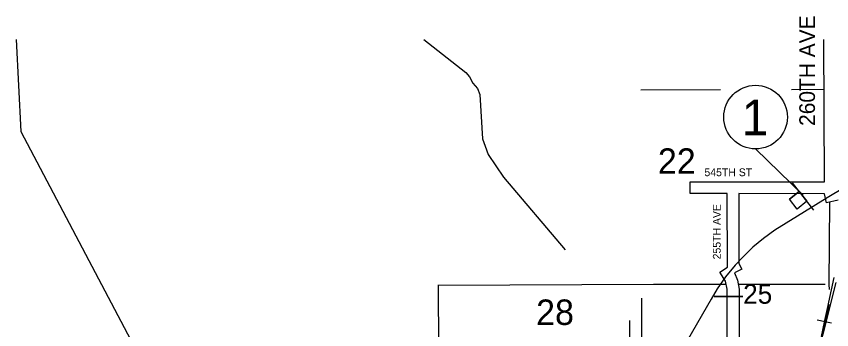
# Model space of a CAD drawing. Extents: x 10133 to 81668, y 5524 to 11018.
# Drawn here: x 18370 to 18891, y 9181 to 9382 of the extents above; entities that cross this region are included whole.
import ezdxf

# ---------------------------------------------------------------- set-up
doc = ezdxf.new("R2010")
doc.units = 0
for name, color, linetype in [('Default', 7, 'Continuous'), ('DisBoundDim', 7, 'Continuous'), ('DisCLMLOR', 7, 'Continuous'), ('DisCLMLSUR', 7, 'Continuous'), ('trf_SignNumber_Text', 7, 'Continuous')]:
    doc.layers.add(name, color=color, linetype=linetype)

msp = doc.modelspace()

# ---------------------------------------------------------------- linework, layer by layer
at = {"layer": 'Default'}
for p, q in [((18630.89, 9366.81), (18657.71, 9345.83)), ((18630.89, 9366.81), (18657.71, 9345.83)), ((18891.34, 9185.49), (18882.2, 9187.56))]:
    msp.add_line(p, q, dxfattribs=at)
for points in [[(18370.33, 9366.81), (18373.19, 9308.12), (18453.68, 9155.41), (18468.39, 9105.99), (18491.56, 8961.46), (18495.63, 8898.1), (18516.15, 8844.22), (18519.96, 8729.18), (18502.89, 8686.84), (18468.04, 8640.08), (18416.2, 8582.84)], [(18706.9, 9087.83), (18733.89, 9089.06), (18806.81, 9089.56), (18824.72, 9089.23), (18824.75, 9207.22), (18823.61, 9212.38), (18819.98, 9218.12), (18824.95, 9221.42), (18824.62, 9268.34), (18801, 9268.34), (18801.02, 9275.84), (18886.94, 9275.81), (18886.45, 9366.81)], [(18657.71, 9345.83), (18660.09, 9342.88), (18662.08, 9338.94)], [(18657.71, 9345.83), (18660.09, 9342.88), (18662.08, 9338.94)], [(18662.08, 9338.94), (18665.05, 9335.59), (18666.64, 9331.65), (18668.31, 9303.44), (18669.91, 9298.71), (18671.9, 9293.39), (18681.62, 9278.82), (18721.14, 9232.33)], [(18662.08, 9338.94), (18665.05, 9335.59), (18666.64, 9331.65), (18668.31, 9303.44), (18669.91, 9298.71), (18671.9, 9293.39), (18681.62, 9278.82), (18721.14, 9232.33)], [(18769.41, 9334.7), (18820.37, 9334.83)], [(18865.75, 9334.95), (18886.71, 9335)], [(18919.63, 9284.24), (18888.49, 9265.55), (18855.07, 9245.03), (18847.93, 9239.77), (18841.14, 9234.12), (18834.82, 9228.05), (18829.77, 9222.61), (18823.57, 9215.09), (18818.3, 9207.51), (18814.36, 9200.97), (18770.52, 9124.8)], [(18895.52, 9264.26), (18888.23, 9262.52), (18886.93, 9268.31), (18832.13, 9268.42), (18832.2, 9223.71), (18834.08, 9220.17), (18829.31, 9217.63), (18831.32, 9213.13), (18832.25, 9207.36), (18832.24, 9085.5)], [(18890.03, 9262.95), (18889.75, 9210.39)], [(18884.89, 9177.03), (18887.09, 9187.22), (18889.17, 9196.93), (18889.61, 9198.98), (18893.05, 9214.74)], [(18884.89, 9177.03), (18887.09, 9187.22), (18889.17, 9196.93), (18889.61, 9198.98), (18893.05, 9214.74)], [(18639.97, 9209.94), (18777.55, 9210.43)], [(18639.97, 9210.03), (18640.62, 9088.43)], [(18777.55, 9210.39), (18824.24, 9210.39)], [(18831.94, 9210.39), (18887.22, 9210.39)], [(18852.34, 9053.78), (18861.28, 9080.37), (18894.42, 9211.45)], [(18852.34, 9053.78), (18861.28, 9080.37), (18894.42, 9211.45)], [(18889.75, 9210.35), (18889.77, 9207.14)], [(18769.85, 9201.5), (18769.95, 9121.24), (18772.07, 9117.14), (18765.51, 9113.5), (18762.98, 9118.08), (18762.49, 9120.46), (18762.43, 9187.34)], [(18877.91, 9144.82), (18889.83, 9197.39)]]:
    msp.add_lwpolyline(points, dxfattribs=at)
at = {"layer": 'DisBoundDim'}
for p, q in [((18880.02, 9257.87), (18866.37, 9275.3)), ((18870.73, 9269.74), (18864.43, 9264.8)), ((18869.36, 9258.5), (18864.43, 9264.8)), ((18875.66, 9263.44), (18869.36, 9258.5))]:
    msp.add_line(p, q, dxfattribs=at)
at = {"layer": 'DisCLMLOR'}
for p, q in [((18864.43, 9264.8), (18870.73, 9269.74)), ((18864.43, 9264.8), (18870.73, 9269.74)), ((18864.43, 9264.8), (18870.73, 9269.74)), ((18864.43, 9264.8), (18870.73, 9269.74)), ((18870.73, 9269.74), (18875.66, 9263.44)), ((18870.73, 9269.74), (18875.66, 9263.44)), ((18870.73, 9269.74), (18875.66, 9263.44)), ((18870.73, 9269.74), (18875.66, 9263.44)), ((18869.36, 9258.5), (18864.43, 9264.8)), ((18869.36, 9258.5), (18864.43, 9264.8)), ((18869.36, 9258.5), (18864.43, 9264.8)), ((18869.36, 9258.5), (18864.43, 9264.8)), ((18875.66, 9263.44), (18869.36, 9258.5)), ((18875.66, 9263.44), (18869.36, 9258.5)), ((18875.66, 9263.44), (18869.36, 9258.5)), ((18875.66, 9263.44), (18869.36, 9258.5))]:
    msp.add_line(p, q, dxfattribs=at)
at = {"layer": 'DisCLMLSUR'}
msp.add_line((18842.82, 9296.91), (18873.23, 9267.37), dxfattribs=at)
at = {"layer": 'trf_SignNumber_Text'}
msp.add_circle((18842.82, 9317.24), 20.33, dxfattribs=at)

# ---------------------------------------------------------------- texts
at = {"layer": 'Default'}
for s, height, rotation, p in [('260TH AVE', 10, 90, (18880.79, 9311.62)), ('22', 16.25, 0.0094, (18780.4, 9281.02)), ('255TH AVE', 5, 90, (18820.55, 9226.35)), ('28', 16.25, 0.0087, (18702.57, 9184.43))]:
    msp.add_text(s, height=height, rotation=rotation, dxfattribs=at).set_placement(p)
for s, height, p in [('545TH ST', 5, (18810.17, 9279.48)), ('‒‒25', 12.5, (18816.31, 9197.98))]:
    msp.add_text(s, height=height, dxfattribs=at).set_placement(p)
at = {"layer": 'trf_SignNumber_Text'}
msp.add_text('1', height=22.82, dxfattribs=at).set_placement((18833.92, 9305.62))

doc.saveas('drawing.dxf')
